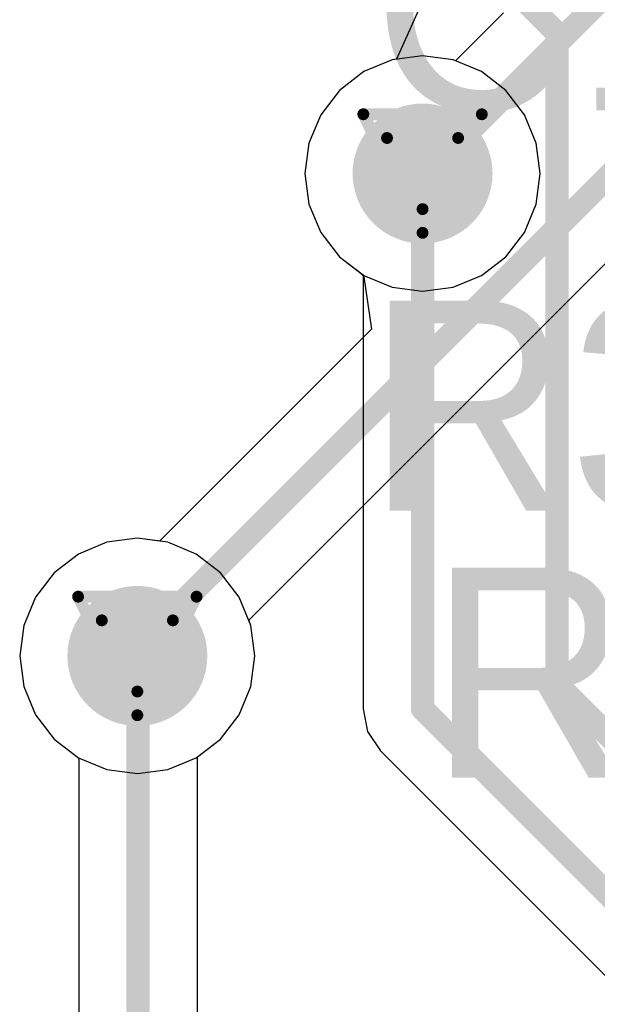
# Model space of a CAD drawing. Header units: millimetres. Extents: x 138 to 555, y 26 to 334.
# Tile 647 of 656: x 308.39 to 310.87, y 286.27 to 290.49. Entities that reach past the tile are written whole.
import ezdxf

# ---------------------------------------------------------------- set-up
doc = ezdxf.new("R2010")
doc.units = ezdxf.units.MM
for name, color, linetype in [('BottomLayer', 5, 'Continuous'), ('DrillDrawing', 1, 'Continuous'), ('MidLayer1', 16, 'Continuous'), ('MidLayer2', 76, 'Continuous'), ('MidLayer3', 90, 'Continuous'), ('MidLayer4', 156, 'Continuous'), ('MultiLayer', 9, 'Continuous'), ('TopLayer', 1, 'Continuous'), ('TopOverlay', 2, 'Continuous'), ('ViaHoleLayer', 16, 'Continuous')]:
    doc.layers.add(name, color=color, linetype=linetype)

msp = doc.modelspace()

# ---------------------------------------------------------------- linework, layer by layer
at = {"layer": 'BottomLayer'}
for p, q in [((310.1022, 290.5265), (310.0077, 290.3158)), ((309.9891, 290.3133), (309.8675, 290.2629)), ((310.0077, 290.3158), (309.9891, 290.3133)), ((309.8675, 290.2629), (309.763, 290.1828)), ((309.763, 290.1828), (309.6829, 290.0783)), ((309.6829, 290.0783), (309.6325, 289.9567)), ((309.6325, 289.9567), (309.6153, 289.8262)), ((309.6153, 289.8262), (309.6325, 289.6956)), ((309.6325, 289.6956), (309.6829, 289.574)), ((309.6829, 289.574), (309.763, 289.4696)), ((309.763, 289.4696), (309.8647, 289.3915)), ((309.8647, 289.3915), (309.8647, 287.5323)), ((308.8969, 288.2631), (308.7663, 288.2459)), ((309.0274, 288.2459), (308.8969, 288.2631)), ((308.7663, 288.2459), (308.6447, 288.1955)), ((309.149, 288.1955), (309.0274, 288.2459)), ((308.6447, 288.1955), (308.5403, 288.1154)), ((309.2535, 288.1154), (309.149, 288.1955)), ((308.5403, 288.1154), (308.4601, 288.0109)), ((309.3336, 288.0109), (309.2535, 288.1154)), ((308.4601, 288.0109), (308.4097, 287.8893)), ((309.384, 287.8893), (309.3336, 288.0109)), ((308.4097, 287.8893), (308.3925, 287.7588)), ((309.4012, 287.7588), (309.384, 287.8893)), ((308.3925, 287.7588), (308.4097, 287.6282)), ((309.384, 287.6282), (309.4012, 287.7588)), ((308.4097, 287.6282), (308.4601, 287.5066)), ((309.3336, 287.5066), (309.384, 287.6282)), ((308.4601, 287.5066), (308.5403, 287.4022)), ((309.2535, 287.4022), (309.3336, 287.5066)), ((309.8647, 287.5323), (309.8842, 287.4347)), ((309.8842, 287.4347), (309.9394, 287.352)), ((308.5403, 287.4022), (308.6447, 287.322)), ((309.1553, 287.3269), (309.2535, 287.4022)), ((309.1553, 285.6124), (309.1553, 287.3269)), ((309.9394, 287.352), (311.183, 286.1085)), ((308.6447, 287.322), (308.6455, 287.3217)), ((308.6455, 287.3217), (308.6455, 285.6124))]:
    msp.add_line(p, q, dxfattribs=at)
at = {"layer": 'BottomLayer', "const_width": 0.1}
for points in [[(310.0588, 291.0648), (310.6953, 290.4284)], [(310.6953, 287.6393), (310.6953, 290.4284)], [(310.1196, 287.5323), (310.1196, 289.8262)], [(308.8969, 287.7588), (308.9004, 287.7552)], [(308.9004, 284.5374), (308.9004, 287.7552)], [(310.6953, 287.6393), (311.5739, 286.7606)], [(310.1196, 287.5323), (311.4379, 286.214)]]:
    msp.add_lwpolyline(points, dxfattribs=at)
at = {"layer": 'BottomLayer'}
for points, const_width in [([(310.6703, 290.4284, 1), (310.7203, 290.4284, 1)], 0.05), ([(310.6703, 290.4284, 1), (310.7203, 290.4284, 1)], 0.05), ([(309.9696, 289.8262, 1), (310.2696, 289.8262, 1)], 0.3), ([(310.0946, 289.8262, 1), (310.1446, 289.8262, 1)], 0.05), ([(308.7469, 287.7588, 1), (309.0469, 287.7588, 1)], 0.3), ([(308.8719, 287.7588, 1), (308.9219, 287.7588, 1)], 0.05), ([(308.8754, 287.7552, 1), (308.9254, 287.7552, 1)], 0.05), ([(308.8754, 287.7552, 1), (308.9254, 287.7552, 1)], 0.05), ([(310.6703, 287.6393, 1), (310.7203, 287.6393, 1)], 0.05), ([(310.6703, 287.6393, 1), (310.7203, 287.6393, 1)], 0.05), ([(310.0946, 287.5323, 1), (310.1446, 287.5323, 1)], 0.05), ([(310.0946, 287.5323, 1), (310.1446, 287.5323, 1)], 0.05)]:
    msp.add_lwpolyline(points, format="xyb", close=True, dxfattribs=dict(at, const_width=const_width))
at = {"layer": 'DrillDrawing', "const_width": 0.0508}
for points in [[(309.8656, 290.0802), (310.3736, 290.0802)], [(309.8656, 290.0802), (310.1196, 289.5722)], [(310.1196, 289.5722), (310.3736, 290.0802)], [(309.9672, 289.9786), (310.272, 289.9786)], [(309.9672, 289.9786), (310.1196, 289.6738)], [(310.1196, 289.6738), (310.272, 289.9786)], [(308.6429, 288.0128), (309.1509, 288.0128)], [(308.6429, 288.0128), (308.8969, 287.5048)], [(308.8969, 287.5048), (309.1509, 288.0128)], [(308.7445, 287.9112), (309.0493, 287.9112)], [(308.7445, 287.9112), (308.8969, 287.6064)], [(308.8969, 287.6064), (309.0493, 287.9112)]]:
    msp.add_lwpolyline(points, dxfattribs=at)
at = {"layer": 'DrillDrawing', "const_width": 0.0254}
for points in [[(309.8529, 290.0802, 1), (309.8783, 290.0802, 1)], [(309.8529, 290.0802, 1), (309.8783, 290.0802, 1)], [(310.3609, 290.0802, 1), (310.3863, 290.0802, 1)], [(310.3609, 290.0802, 1), (310.3863, 290.0802, 1)], [(309.9545, 289.9786, 1), (309.9799, 289.9786, 1)], [(309.9545, 289.9786, 1), (309.9799, 289.9786, 1)], [(310.2593, 289.9786, 1), (310.2847, 289.9786, 1)], [(310.2593, 289.9786, 1), (310.2847, 289.9786, 1)], [(310.1069, 289.6738, 1), (310.1323, 289.6738, 1)], [(310.1069, 289.6738, 1), (310.1323, 289.6738, 1)], [(310.1069, 289.5722, 1), (310.1323, 289.5722, 1)], [(310.1069, 289.5722, 1), (310.1323, 289.5722, 1)], [(308.6302, 288.0128, 1), (308.6556, 288.0128, 1)], [(308.6302, 288.0128, 1), (308.6556, 288.0128, 1)], [(309.1382, 288.0128, 1), (309.1636, 288.0128, 1)], [(309.1382, 288.0128, 1), (309.1636, 288.0128, 1)], [(308.7318, 287.9112, 1), (308.7572, 287.9112, 1)], [(308.7318, 287.9112, 1), (308.7572, 287.9112, 1)], [(309.0366, 287.9112, 1), (309.062, 287.9112, 1)], [(309.0366, 287.9112, 1), (309.062, 287.9112, 1)], [(308.8842, 287.6064, 1), (308.9096, 287.6064, 1)], [(308.8842, 287.6064, 1), (308.9096, 287.6064, 1)], [(308.8842, 287.5048, 1), (308.9096, 287.5048, 1)], [(308.8842, 287.5048, 1), (308.9096, 287.5048, 1)]]:
    msp.add_lwpolyline(points, format="xyb", close=True, dxfattribs=at)
at = {"layer": 'MidLayer1'}
for p, q in [((310.1196, 290.3305), (309.9891, 290.3133)), ((310.2502, 290.3133), (310.1196, 290.3305)), ((309.9891, 290.3133), (309.8675, 290.2629)), ((310.3718, 290.2629), (310.2502, 290.3133)), ((309.8675, 290.2629), (309.763, 290.1828)), ((310.4762, 290.1828), (310.3718, 290.2629)), ((309.763, 290.1828), (309.6829, 290.0783)), ((310.5564, 290.0783), (310.4762, 290.1828)), ((309.6829, 290.0783), (309.6325, 289.9567)), ((310.6068, 289.9567), (310.5564, 290.0783)), ((309.6325, 289.9567), (309.6153, 289.8262)), ((310.624, 289.8262), (310.6068, 289.9567)), ((309.6153, 289.8262), (309.6325, 289.6956)), ((310.6068, 289.6956), (310.624, 289.8262)), ((309.6325, 289.6956), (309.6829, 289.574)), ((310.5564, 289.574), (310.6068, 289.6956)), ((309.6829, 289.574), (309.763, 289.4696)), ((310.4762, 289.4696), (310.5564, 289.574)), ((309.763, 289.4696), (309.8675, 289.3894)), ((310.3718, 289.3894), (310.4762, 289.4696)), ((309.8675, 289.3894), (309.9891, 289.339)), ((310.2502, 289.339), (310.3718, 289.3894)), ((309.9891, 289.339), (310.1196, 289.3219)), ((310.1196, 289.3219), (310.2502, 289.339)), ((308.8969, 288.2631), (308.7663, 288.2459)), ((309.0274, 288.2459), (308.8969, 288.2631)), ((308.7663, 288.2459), (308.6447, 288.1955)), ((309.149, 288.1955), (309.0274, 288.2459)), ((308.6447, 288.1955), (308.5403, 288.1154)), ((309.2535, 288.1154), (309.149, 288.1955)), ((308.5403, 288.1154), (308.4601, 288.0109)), ((309.3336, 288.0109), (309.2535, 288.1154)), ((308.4601, 288.0109), (308.4097, 287.8893)), ((309.384, 287.8893), (309.3336, 288.0109)), ((308.4097, 287.8893), (308.3925, 287.7588)), ((309.4012, 287.7588), (309.384, 287.8893)), ((308.3925, 287.7588), (308.4097, 287.6282)), ((309.384, 287.6282), (309.4012, 287.7588)), ((308.4097, 287.6282), (308.4601, 287.5066)), ((309.3336, 287.5066), (309.384, 287.6282)), ((308.4601, 287.5066), (308.5403, 287.4022)), ((309.2535, 287.4022), (309.3336, 287.5066)), ((308.5403, 287.4022), (308.6447, 287.322)), ((309.149, 287.322), (309.2535, 287.4022)), ((308.6447, 287.322), (308.7663, 287.2716)), ((309.0274, 287.2716), (309.149, 287.322)), ((308.7663, 287.2716), (308.8969, 287.2544)), ((308.8969, 287.2544), (309.0274, 287.2716))]:
    msp.add_line(p, q, dxfattribs=at)
at = {"layer": 'MidLayer1', "const_width": 0.3}
for points in [[(309.9696, 289.8262, 1), (310.2696, 289.8262, 1)], [(308.7469, 287.7588, 1), (309.0469, 287.7588, 1)]]:
    msp.add_lwpolyline(points, format="xyb", close=True, dxfattribs=at)
at = {"layer": 'MidLayer2'}
for p, q in [((310.1196, 290.3305), (309.9891, 290.3133)), ((310.2502, 290.3133), (310.1196, 290.3305)), ((309.9891, 290.3133), (309.8675, 290.2629)), ((310.3718, 290.2629), (310.2502, 290.3133)), ((309.8675, 290.2629), (309.763, 290.1828)), ((310.4762, 290.1828), (310.3718, 290.2629)), ((309.763, 290.1828), (309.6829, 290.0783)), ((310.5564, 290.0783), (310.4762, 290.1828)), ((309.6829, 290.0783), (309.6325, 289.9567)), ((310.6068, 289.9567), (310.5564, 290.0783)), ((309.6325, 289.9567), (309.6153, 289.8262)), ((310.624, 289.8262), (310.6068, 289.9567)), ((309.6153, 289.8262), (309.6325, 289.6956)), ((310.6068, 289.6956), (310.624, 289.8262)), ((309.6325, 289.6956), (309.6829, 289.574)), ((310.5564, 289.574), (310.6068, 289.6956)), ((309.6829, 289.574), (309.763, 289.4696)), ((310.4762, 289.4696), (310.5564, 289.574)), ((309.763, 289.4696), (309.8675, 289.3894)), ((310.3718, 289.3894), (310.4762, 289.4696)), ((309.8675, 289.3894), (309.9891, 289.339)), ((310.2502, 289.339), (310.3718, 289.3894)), ((309.9891, 289.339), (310.1196, 289.3219)), ((310.1196, 289.3219), (310.2502, 289.339)), ((308.8969, 288.2631), (308.7663, 288.2459)), ((309.0274, 288.2459), (308.8969, 288.2631)), ((308.7663, 288.2459), (308.6447, 288.1955)), ((309.149, 288.1955), (309.0274, 288.2459)), ((308.6447, 288.1955), (308.5403, 288.1154)), ((309.2535, 288.1154), (309.149, 288.1955)), ((308.5403, 288.1154), (308.4601, 288.0109)), ((309.3336, 288.0109), (309.2535, 288.1154)), ((308.4601, 288.0109), (308.4097, 287.8893)), ((309.384, 287.8893), (309.3336, 288.0109)), ((308.4097, 287.8893), (308.3925, 287.7588)), ((309.4012, 287.7588), (309.384, 287.8893)), ((308.3925, 287.7588), (308.4097, 287.6282)), ((309.384, 287.6282), (309.4012, 287.7588)), ((308.4097, 287.6282), (308.4601, 287.5066)), ((309.3336, 287.5066), (309.384, 287.6282)), ((308.4601, 287.5066), (308.5403, 287.4022)), ((309.2535, 287.4022), (309.3336, 287.5066)), ((308.5403, 287.4022), (308.6447, 287.322)), ((309.149, 287.322), (309.2535, 287.4022)), ((308.6447, 287.322), (308.7663, 287.2716)), ((309.0274, 287.2716), (309.149, 287.322)), ((308.7663, 287.2716), (308.8969, 287.2544)), ((308.8969, 287.2544), (309.0274, 287.2716))]:
    msp.add_line(p, q, dxfattribs=at)
at = {"layer": 'MidLayer2', "const_width": 0.3}
for points in [[(309.9696, 289.8262, 1), (310.2696, 289.8262, 1)], [(308.7469, 287.7588, 1), (309.0469, 287.7588, 1)]]:
    msp.add_lwpolyline(points, format="xyb", close=True, dxfattribs=at)
at = {"layer": 'MidLayer3'}
for p, q in [((310.1196, 290.3305), (309.9891, 290.3133)), ((310.2502, 290.3133), (310.1196, 290.3305)), ((309.9891, 290.3133), (309.8675, 290.2629)), ((310.3718, 290.2629), (310.2502, 290.3133)), ((309.8675, 290.2629), (309.763, 290.1828)), ((310.4762, 290.1828), (310.3718, 290.2629)), ((309.763, 290.1828), (309.6829, 290.0783)), ((310.5564, 290.0783), (310.4762, 290.1828)), ((309.6829, 290.0783), (309.6325, 289.9567)), ((310.6068, 289.9567), (310.5564, 290.0783)), ((309.6325, 289.9567), (309.6153, 289.8262)), ((310.624, 289.8262), (310.6068, 289.9567)), ((309.6153, 289.8262), (309.6325, 289.6956)), ((310.6068, 289.6956), (310.624, 289.8262)), ((309.6325, 289.6956), (309.6829, 289.574)), ((310.5564, 289.574), (310.6068, 289.6956)), ((309.6829, 289.574), (309.763, 289.4696)), ((310.4762, 289.4696), (310.5564, 289.574)), ((309.763, 289.4696), (309.8675, 289.3894)), ((310.3718, 289.3894), (310.4762, 289.4696)), ((309.8675, 289.3894), (309.9891, 289.339)), ((310.2502, 289.339), (310.3718, 289.3894)), ((309.9891, 289.339), (310.1196, 289.3219)), ((310.1196, 289.3219), (310.2502, 289.339)), ((308.8969, 288.2631), (308.7663, 288.2459)), ((309.0274, 288.2459), (308.8969, 288.2631)), ((308.7663, 288.2459), (308.6447, 288.1955)), ((309.149, 288.1955), (309.0274, 288.2459)), ((308.6447, 288.1955), (308.5403, 288.1154)), ((309.2535, 288.1154), (309.149, 288.1955)), ((308.5403, 288.1154), (308.4601, 288.0109)), ((309.3336, 288.0109), (309.2535, 288.1154)), ((308.4601, 288.0109), (308.4097, 287.8893)), ((309.384, 287.8893), (309.3336, 288.0109)), ((308.4097, 287.8893), (308.3925, 287.7588)), ((309.4012, 287.7588), (309.384, 287.8893)), ((308.3925, 287.7588), (308.4097, 287.6282)), ((309.384, 287.6282), (309.4012, 287.7588)), ((308.4097, 287.6282), (308.4601, 287.5066)), ((309.3336, 287.5066), (309.384, 287.6282)), ((308.4601, 287.5066), (308.5403, 287.4022)), ((309.2535, 287.4022), (309.3336, 287.5066)), ((308.5403, 287.4022), (308.6447, 287.322)), ((309.149, 287.322), (309.2535, 287.4022)), ((308.6447, 287.322), (308.7663, 287.2716)), ((309.0274, 287.2716), (309.149, 287.322)), ((308.7663, 287.2716), (308.8969, 287.2544)), ((308.8969, 287.2544), (309.0274, 287.2716))]:
    msp.add_line(p, q, dxfattribs=at)
at = {"layer": 'MidLayer3', "const_width": 0.3}
for points in [[(309.9696, 289.8262, 1), (310.2696, 289.8262, 1)], [(308.7469, 287.7588, 1), (309.0469, 287.7588, 1)]]:
    msp.add_lwpolyline(points, format="xyb", close=True, dxfattribs=at)
at = {"layer": 'MidLayer4'}
for p, q in [((310.1196, 290.3305), (309.9891, 290.3133)), ((310.2502, 290.3133), (310.1196, 290.3305)), ((309.9891, 290.3133), (309.8675, 290.2629)), ((310.3718, 290.2629), (310.2502, 290.3133)), ((309.8675, 290.2629), (309.763, 290.1828)), ((310.4762, 290.1828), (310.3718, 290.2629)), ((309.763, 290.1828), (309.6829, 290.0783)), ((310.5564, 290.0783), (310.4762, 290.1828)), ((309.6829, 290.0783), (309.6325, 289.9567)), ((310.6068, 289.9567), (310.5564, 290.0783)), ((309.6325, 289.9567), (309.6153, 289.8262)), ((310.624, 289.8262), (310.6068, 289.9567)), ((309.6153, 289.8262), (309.6325, 289.6956)), ((310.6068, 289.6956), (310.624, 289.8262)), ((309.6325, 289.6956), (309.6829, 289.574)), ((310.5564, 289.574), (310.6068, 289.6956)), ((309.6829, 289.574), (309.763, 289.4696)), ((310.4762, 289.4696), (310.5564, 289.574)), ((309.763, 289.4696), (309.8675, 289.3894)), ((310.3718, 289.3894), (310.4762, 289.4696)), ((309.8675, 289.3894), (309.9891, 289.339)), ((310.2502, 289.339), (310.3718, 289.3894)), ((309.9891, 289.339), (310.1196, 289.3219)), ((310.1196, 289.3219), (310.2502, 289.339)), ((308.8969, 288.2631), (308.7663, 288.2459)), ((309.0274, 288.2459), (308.8969, 288.2631)), ((308.7663, 288.2459), (308.6447, 288.1955)), ((309.149, 288.1955), (309.0274, 288.2459)), ((308.6447, 288.1955), (308.5403, 288.1154)), ((309.2535, 288.1154), (309.149, 288.1955)), ((308.5403, 288.1154), (308.4601, 288.0109)), ((309.3336, 288.0109), (309.2535, 288.1154)), ((308.4601, 288.0109), (308.4097, 287.8893)), ((309.384, 287.8893), (309.3336, 288.0109)), ((308.4097, 287.8893), (308.3925, 287.7588)), ((309.4012, 287.7588), (309.384, 287.8893)), ((308.3925, 287.7588), (308.4097, 287.6282)), ((309.384, 287.6282), (309.4012, 287.7588)), ((308.4097, 287.6282), (308.4601, 287.5066)), ((309.3336, 287.5066), (309.384, 287.6282)), ((308.4601, 287.5066), (308.5403, 287.4022)), ((309.2535, 287.4022), (309.3336, 287.5066)), ((308.5403, 287.4022), (308.6447, 287.322)), ((309.149, 287.322), (309.2535, 287.4022)), ((308.6447, 287.322), (308.7663, 287.2716)), ((309.0274, 287.2716), (309.149, 287.322)), ((308.7663, 287.2716), (308.8969, 287.2544)), ((308.8969, 287.2544), (309.0274, 287.2716))]:
    msp.add_line(p, q, dxfattribs=at)
at = {"layer": 'MidLayer4', "const_width": 0.3}
for points in [[(309.9696, 289.8262, 1), (310.2696, 289.8262, 1)], [(308.7469, 287.7588, 1), (309.0469, 287.7588, 1)]]:
    msp.add_lwpolyline(points, format="xyb", close=True, dxfattribs=at)
at = {"layer": 'MultiLayer', "const_width": 0.3}
for points in [[(309.9696, 289.8262, 1), (310.2696, 289.8262, 1)], [(308.7469, 287.7588, 1), (309.0469, 287.7588, 1)]]:
    msp.add_lwpolyline(points, format="xyb", close=True, dxfattribs=at)
at = {"layer": 'TopLayer'}
for p, q in [((310.4667, 290.5145), (310.261, 290.3088)), ((309.3745, 287.9123), (311.9155, 290.4532)), ((310.1196, 290.3305), (309.9891, 290.3133)), ((310.2502, 290.3133), (310.1196, 290.3305)), ((309.9891, 290.3133), (309.8675, 290.2629)), ((310.261, 290.3088), (310.2502, 290.3133)), ((309.8675, 290.2629), (309.763, 290.1828)), ((309.763, 290.1828), (309.6829, 290.0783)), ((309.6829, 290.0783), (309.6325, 289.9567)), ((309.6325, 289.9567), (309.6153, 289.8262)), ((309.6153, 289.8262), (309.6325, 289.6956)), ((309.6325, 289.6956), (309.6829, 289.574)), ((309.6829, 289.574), (309.763, 289.4696)), ((309.763, 289.4696), (309.8564, 289.398)), ((309.8564, 289.398), (309.8683, 289.3837)), ((309.8683, 289.3837), (309.9005, 289.1593)), ((309.9005, 289.1593), (308.9918, 288.2506)), ((308.8969, 288.2631), (308.7663, 288.2459)), ((308.9918, 288.2506), (308.8969, 288.2631)), ((308.7663, 288.2459), (308.6447, 288.1955)), ((308.6447, 288.1955), (308.5403, 288.1154)), ((308.5403, 288.1154), (308.4601, 288.0109)), ((308.4601, 288.0109), (308.4097, 287.8893)), ((308.4097, 287.8893), (308.3925, 287.7588)), ((309.384, 287.8893), (309.3745, 287.9123)), ((309.4012, 287.7588), (309.384, 287.8893)), ((308.3925, 287.7588), (308.4097, 287.6282)), ((309.384, 287.6282), (309.4012, 287.7588)), ((308.4097, 287.6282), (308.4601, 287.5066)), ((309.3336, 287.5066), (309.384, 287.6282)), ((308.4601, 287.5066), (308.5403, 287.4022)), ((309.2535, 287.4022), (309.3336, 287.5066)), ((308.5403, 287.4022), (308.6447, 287.322)), ((309.149, 287.322), (309.2535, 287.4022)), ((308.6447, 287.322), (308.7663, 287.2716)), ((309.0274, 287.2716), (309.149, 287.322)), ((308.7663, 287.2716), (308.8969, 287.2544)), ((308.8969, 287.2544), (309.0274, 287.2716))]:
    msp.add_line(p, q, dxfattribs=at)
at = {"layer": 'TopLayer', "const_width": 0.1}
for points in [[(310.1389, 289.8262), (311.3354, 291.0227)], [(308.8969, 287.7951), (311.9091, 290.8074)], [(310.1196, 289.8262), (310.1389, 289.8262)], [(308.8969, 287.7588), (308.8969, 287.7951)]]:
    msp.add_lwpolyline(points, dxfattribs=at)
at = {"layer": 'TopLayer'}
for points, const_width in [([(309.9696, 289.8262, 1), (310.2696, 289.8262, 1)], 0.3), ([(310.0946, 289.8262, 1), (310.1446, 289.8262, 1)], 0.05), ([(310.1139, 289.8262, 1), (310.1639, 289.8262, 1)], 0.05), ([(310.1139, 289.8262, 1), (310.1639, 289.8262, 1)], 0.05), ([(308.7469, 287.7588, 1), (309.0469, 287.7588, 1)], 0.3), ([(308.8719, 287.7951, 1), (308.9219, 287.7951, 1)], 0.05), ([(308.8719, 287.7951, 1), (308.9219, 287.7951, 1)], 0.05), ([(308.8719, 287.7588, 1), (308.9219, 287.7588, 1)], 0.05)]:
    msp.add_lwpolyline(points, format="xyb", close=True, dxfattribs=dict(at, const_width=const_width))
at = {"layer": 'ViaHoleLayer', "const_width": 0.15}
for points in [[(310.0446, 289.8262, 1), (310.1946, 289.8262, 1)], [(308.8219, 287.7588, 1), (308.9719, 287.7588, 1)]]:
    msp.add_lwpolyline(points, format="xyb", close=True, dxfattribs=at)

# ---------------------------------------------------------------- texts
at = {"layer": 'TopOverlay'}
for s, p in [('C16', (309.9038, 290.0968)), ('R30', (309.8795, 288.3814)), ('R31', (310.1471, 287.2377))]:
    msp.add_text(s, height=0.9, dxfattribs=at).set_placement(p)

doc.saveas('drawing.dxf')
